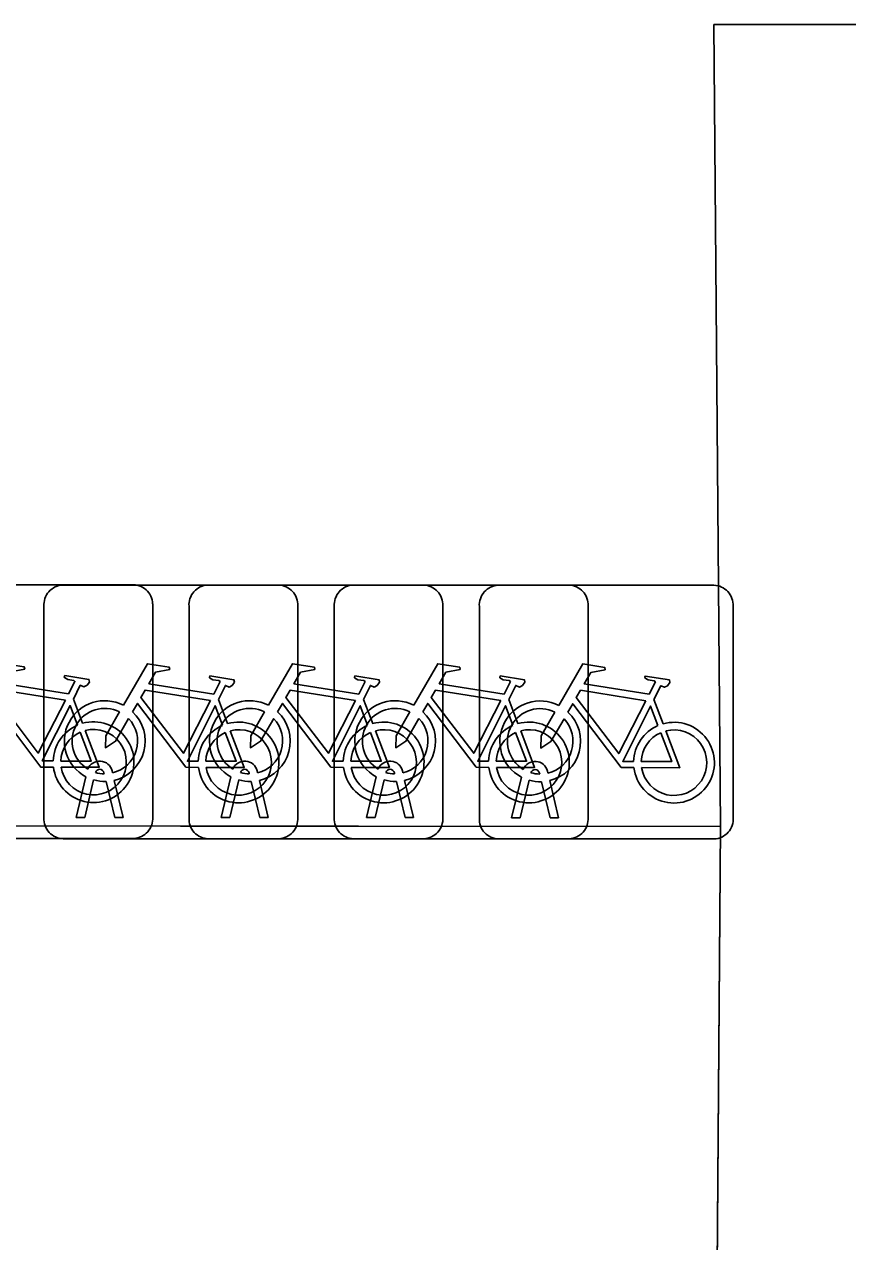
# Model space of a CAD drawing. Extents: x 160732 to 162107, y 387428 to 388479.
# Drawn here: x 160977.697 to 160980.938, y 388316.037 to 388320.832 of the extents above; entities that cross this region are included whole.
import ezdxf

# ---------------------------------------------------------------- set-up
doc = ezdxf.new("R2010")
doc.units = 0
for name, color, linetype in [('IMGEO_Fietsenrek', 7, 'Continuous'), ('IMGEO_Groenvoorziening', 7, 'Continuous'), ('IMGEO_Loofbos', 7, 'Continuous'), ('IMGEO_Voetpad_open', 7, 'Continuous')]:
    doc.layers.add(name, color=color, linetype=linetype)

msp = doc.modelspace()

# ---------------------------------------------------------------- linework, layer by layer
at = {"layer": 'IMGEO_Fietsenrek'}
for p, q in [((160977.2779, 388318.6245), (160978.1188, 388318.6245)), ((160978.1188, 388318.6245), (160977.2779, 388318.6245)), ((160977.8489, 388318.6235), (160978.6898, 388318.6235)), ((160978.6898, 388318.6235), (160977.8489, 388318.6235)), ((160978.4199, 388318.6235), (160979.2608, 388318.6235)), ((160979.2608, 388318.6235), (160978.4199, 388318.6235)), ((160978.9919, 388318.6235), (160979.8328, 388318.6235)), ((160979.8328, 388318.6235), (160978.9919, 388318.6235)), ((160979.5629, 388318.6225), (160980.4038, 388318.6225)), ((160980.4038, 388318.6225), (160979.5629, 388318.6225)), ((160977.7745, 388317.6989), (160977.7745, 388318.5398)), ((160977.7745, 388318.5398), (160977.7745, 388317.6989)), ((160978.2025, 388318.5501), (160978.2025, 388317.7092)), ((160978.2025, 388317.7092), (160978.2025, 388318.5501)), ((160978.3455, 388317.6989), (160978.3455, 388318.5398)), ((160978.3455, 388318.5398), (160978.3455, 388317.6989)), ((160978.7735, 388318.5491), (160978.7735, 388317.7082)), ((160978.7735, 388317.7082), (160978.7735, 388318.5491)), ((160978.9175, 388317.6989), (160978.9175, 388318.5398)), ((160978.9175, 388318.5398), (160978.9175, 388317.6989)), ((160979.3445, 388318.5491), (160979.3445, 388317.7082)), ((160979.3445, 388317.7082), (160979.3445, 388318.5491)), ((160979.4885, 388317.6979), (160979.4885, 388318.5388)), ((160979.4885, 388318.5388), (160979.4885, 388317.6979)), ((160979.9165, 388318.5491), (160979.9165, 388317.7082)), ((160979.9165, 388317.7082), (160979.9165, 388318.5491)), ((160980.4875, 388318.5481), (160980.4875, 388317.7072)), ((160980.4875, 388317.7072), (160980.4875, 388318.5481)), ((160977.8902, 388318.1742), (160977.9265, 388318.079)), ((160978.4612, 388318.1732), (160978.4975, 388318.078)), ((160979.0322, 388318.1732), (160979.0685, 388318.078)), ((160979.6042, 388318.1732), (160979.6405, 388318.078)), ((160980.1752, 388318.1722), (160980.2115, 388318.077)), ((160977.9015, 388317.7083), (160977.9398, 388317.8683)), ((160977.9702, 388317.8561), (160977.9349, 388317.7083)), ((160978.0119, 388317.8799), (160978.0109, 388317.8842)), ((160978.053, 388317.7083), (160978.0191, 388317.85)), ((160978.0426, 388317.8914), (160978.0444, 388317.8835)), ((160978.0514, 388317.8543), (160978.0864, 388317.7083)), ((160978.4725, 388317.7083), (160978.5108, 388317.8683)), ((160978.5412, 388317.8561), (160978.5059, 388317.7083)), ((160978.5829, 388317.8799), (160978.5819, 388317.8842)), ((160978.624, 388317.7083), (160978.5901, 388317.85)), ((160978.6136, 388317.8914), (160978.6154, 388317.8835)), ((160978.6224, 388317.8543), (160978.6574, 388317.7083)), ((160979.0445, 388317.7083), (160979.0828, 388317.8683)), ((160979.1132, 388317.8561), (160979.0779, 388317.7083)), ((160979.1549, 388317.8799), (160979.1539, 388317.8842)), ((160979.196, 388317.7083), (160979.1621, 388317.85)), ((160979.1856, 388317.8914), (160979.1874, 388317.8835)), ((160979.1944, 388317.8543), (160979.2294, 388317.7083)), ((160979.6155, 388317.7073), (160979.6538, 388317.8673)), ((160979.6842, 388317.8551), (160979.6489, 388317.7073)), ((160979.7259, 388317.8789), (160979.7249, 388317.8832)), ((160979.767, 388317.7073), (160979.7331, 388317.849)), ((160979.7566, 388317.8904), (160979.7584, 388317.8825)), ((160979.7654, 388317.8533), (160979.8004, 388317.7073)), ((160977.9349, 388317.7083), (160977.9015, 388317.7083)), ((160978.0864, 388317.7083), (160978.053, 388317.7083)), ((160978.5059, 388317.7083), (160978.4725, 388317.7083)), ((160978.6574, 388317.7083), (160978.624, 388317.7083)), ((160979.0779, 388317.7083), (160979.0445, 388317.7083)), ((160979.2294, 388317.7083), (160979.196, 388317.7083)), ((160979.6489, 388317.7073), (160979.6155, 388317.7073)), ((160979.8004, 388317.7073), (160979.767, 388317.7073)), ((160978.1281, 388317.6255), (160977.2872, 388317.6255)), ((160977.2872, 388317.6255), (160978.1281, 388317.6255)), ((160978.6991, 388317.6245), (160977.8582, 388317.6245)), ((160977.8582, 388317.6245), (160978.6991, 388317.6245)), ((160979.2701, 388317.6245), (160978.4292, 388317.6245)), ((160978.4292, 388317.6245), (160979.2701, 388317.6245)), ((160979.8421, 388317.6245), (160979.0012, 388317.6245)), ((160979.0012, 388317.6245), (160979.8421, 388317.6245)), ((160980.4131, 388317.6235), (160979.5722, 388317.6235)), ((160979.5722, 388317.6235), (160980.4131, 388317.6235))]:
    msp.add_line(p, q, dxfattribs=at)
for points in [[(160977.5161, 388318.1512), (160977.6108, 388318.3147), (160977.697, 388318.3009), (160977.6987, 388318.2922), (160977.6426, 388318.2813), (160977.6164, 388318.236), (160977.8716, 388318.1952)], [(160978.0871, 388318.1502), (160978.1818, 388318.3137), (160978.268, 388318.2999), (160978.2697, 388318.2912), (160978.2136, 388318.2803), (160978.1874, 388318.235), (160978.4426, 388318.1942)], [(160978.6581, 388318.1502), (160978.7528, 388318.3137), (160978.839, 388318.2999), (160978.8407, 388318.2912), (160978.7846, 388318.2803), (160978.7584, 388318.235), (160979.0136, 388318.1942)], [(160979.2301, 388318.1502), (160979.3248, 388318.3137), (160979.411, 388318.2999), (160979.4127, 388318.2912), (160979.3566, 388318.2803), (160979.3304, 388318.235), (160979.5856, 388318.1942)], [(160979.8011, 388318.1492), (160979.8958, 388318.3127), (160979.982, 388318.2989), (160979.9837, 388318.2902), (160979.9276, 388318.2793), (160979.9014, 388318.234), (160980.1566, 388318.1932)], [(160977.8716, 388318.1952), (160977.8966, 388318.244), (160977.8915, 388318.248), (160977.8683, 388318.2517), (160977.8556, 388318.2592), (160977.8546, 388318.2623), (160977.8568, 388318.2669), (160977.9516, 388318.2518), (160977.9539, 388318.2415), (160977.9445, 388318.2291), (160977.9321, 388318.2227), (160977.9176, 388318.2289), (160977.8902, 388318.1742)], [(160978.4426, 388318.1942), (160978.4676, 388318.243), (160978.4625, 388318.247), (160978.4393, 388318.2507), (160978.4266, 388318.2582), (160978.4256, 388318.2613), (160978.4278, 388318.2659), (160978.5226, 388318.2508), (160978.5249, 388318.2405), (160978.5155, 388318.2281), (160978.5031, 388318.2217), (160978.4886, 388318.2279), (160978.4612, 388318.1732)], [(160979.0136, 388318.1942), (160979.0386, 388318.243), (160979.0335, 388318.247), (160979.0103, 388318.2507), (160978.9976, 388318.2582), (160978.9966, 388318.2613), (160978.9988, 388318.2659), (160979.0936, 388318.2508), (160979.0959, 388318.2405), (160979.0865, 388318.2281), (160979.0741, 388318.2217), (160979.0596, 388318.2279), (160979.0322, 388318.1732)], [(160979.5856, 388318.1942), (160979.6106, 388318.243), (160979.6055, 388318.247), (160979.5823, 388318.2507), (160979.5696, 388318.2582), (160979.5686, 388318.2613), (160979.5708, 388318.2659), (160979.6656, 388318.2508), (160979.6679, 388318.2405), (160979.6585, 388318.2281), (160979.6461, 388318.2217), (160979.6316, 388318.2279), (160979.6042, 388318.1732)], [(160980.1566, 388318.1932), (160980.1816, 388318.242), (160980.1765, 388318.246), (160980.1533, 388318.2497), (160980.1406, 388318.2572), (160980.1396, 388318.2603), (160980.1418, 388318.2649), (160980.2366, 388318.2498), (160980.2389, 388318.2395), (160980.2295, 388318.2271), (160980.2171, 388318.2207), (160980.2026, 388318.2269), (160980.1752, 388318.1722)], [(160977.8587, 388318.17), (160977.6019, 388318.211), (160977.5852, 388318.1822), (160977.7522, 388317.9619), (160977.8587, 388318.17)], [(160978.4297, 388318.169), (160978.1729, 388318.21), (160978.1562, 388318.1812), (160978.3232, 388317.9609), (160978.4297, 388318.169)], [(160979.0007, 388318.169), (160978.7439, 388318.21), (160978.7272, 388318.1812), (160978.8942, 388317.9609), (160979.0007, 388318.169)], [(160979.5727, 388318.169), (160979.3159, 388318.21), (160979.2992, 388318.1812), (160979.4662, 388317.9609), (160979.5727, 388318.169)], [(160980.1437, 388318.168), (160979.8869, 388318.209), (160979.8702, 388318.1802), (160980.0372, 388317.9599), (160980.1437, 388318.168)], [(160977.8118, 388317.9065), (160977.7621, 388317.9066), (160977.5714, 388318.1583), (160977.5524, 388318.1255)], [(160977.9067, 388318.072), (160977.8774, 388318.1488), (160977.768, 388317.9307), (160977.8107, 388317.9306)], [(160978.3828, 388317.9055), (160978.3331, 388317.9056), (160978.1424, 388318.1573), (160978.1234, 388318.1245)], [(160978.4777, 388318.071), (160978.4484, 388318.1478), (160978.339, 388317.9297), (160978.3817, 388317.9296)], [(160978.9538, 388317.9055), (160978.9041, 388317.9056), (160978.7134, 388318.1573), (160978.6944, 388318.1245)], [(160979.0487, 388318.071), (160979.0194, 388318.1478), (160978.91, 388317.9297), (160978.9527, 388317.9296)], [(160979.5258, 388317.9055), (160979.4761, 388317.9056), (160979.2854, 388318.1573), (160979.2664, 388318.1245)], [(160979.6207, 388318.071), (160979.5914, 388318.1478), (160979.482, 388317.9297), (160979.5247, 388317.9296)], [(160980.0968, 388317.9045), (160980.0471, 388317.9046), (160979.8564, 388318.1563), (160979.8374, 388318.1235)], [(160980.1917, 388318.07), (160980.1624, 388318.1468), (160980.053, 388317.9287), (160980.0957, 388317.9286)], [(160978.1078, 388318.0977), (160978.0562, 388318.0085), (160978.0163, 388317.9825), (160978.0175, 388318.03), (160978.072, 388318.1242)], [(160978.6788, 388318.0977), (160978.6272, 388318.0085), (160978.5873, 388317.9825), (160978.5885, 388318.03), (160978.643, 388318.1242)], [(160979.2508, 388318.0977), (160979.1992, 388318.0085), (160979.1593, 388317.9825), (160979.1605, 388318.03), (160979.215, 388318.1242)], [(160979.8218, 388318.0967), (160979.7702, 388318.0075), (160979.7303, 388317.9815), (160979.7315, 388318.029), (160979.786, 388318.1232)], [(160977.8407, 388317.9305), (160977.9606, 388317.9303), (160977.9174, 388318.0439)], [(160977.9372, 388318.0508), (160977.9922, 388317.9062), (160977.8421, 388317.9065)], [(160978.4117, 388317.9295), (160978.5316, 388317.9293), (160978.4884, 388318.0429)], [(160978.5082, 388318.0498), (160978.5632, 388317.9052), (160978.4131, 388317.9055)], [(160978.9827, 388317.9295), (160979.1026, 388317.9293), (160979.0594, 388318.0429)], [(160979.0792, 388318.0498), (160979.1342, 388317.9052), (160978.9841, 388317.9055)], [(160979.5547, 388317.9295), (160979.6746, 388317.9293), (160979.6314, 388318.0429)], [(160979.6512, 388318.0498), (160979.7062, 388317.9052), (160979.5561, 388317.9055)], [(160980.1257, 388317.9285), (160980.2456, 388317.9283), (160980.2024, 388318.0419)], [(160980.2222, 388318.0488), (160980.2772, 388317.9042), (160980.1271, 388317.9045)]]:
    msp.add_lwpolyline(points, dxfattribs=at)
for centre, radius, start, end in [((160977.8522, 388318.5456), 0.0779, 92.4484, 184.2845), ((160977.8522, 388318.5456), 0.0779, 92.4484, 184.2845), ((160978.1246, 388318.5468), 0.0779, 2.4484, 94.2845), ((160978.1246, 388318.5468), 0.0779, 2.4484, 94.2845), ((160978.4232, 388318.5456), 0.0779, 92.4484, 184.2845), ((160978.4232, 388318.5456), 0.0779, 92.4484, 184.2845), ((160978.6956, 388318.5458), 0.0779, 2.4484, 94.2845), ((160978.6956, 388318.5458), 0.0779, 2.4484, 94.2845), ((160978.9952, 388318.5456), 0.0779, 92.4484, 184.2845), ((160978.9952, 388318.5456), 0.0779, 92.4484, 184.2845), ((160979.2666, 388318.5458), 0.0779, 2.4484, 94.2845), ((160979.2666, 388318.5458), 0.0779, 2.4484, 94.2845), ((160979.5662, 388318.5446), 0.0779, 92.4484, 184.2845), ((160979.5662, 388318.5446), 0.0779, 92.4484, 184.2845), ((160979.8386, 388318.5458), 0.0779, 2.4484, 94.2845), ((160979.8386, 388318.5458), 0.0779, 2.4484, 94.2845), ((160980.4096, 388318.5448), 0.0779, 2.4484, 94.2845), ((160980.4096, 388318.5448), 0.0779, 2.4484, 94.2845), ((160978.0141, 388318.0089), 0.159, 62.6766, 242.1369), ((160978.0141, 388318.0089), 0.129, 63.3192, 238.903), ((160978.5851, 388318.0089), 0.159, 62.6766, 242.1369), ((160978.5851, 388318.0089), 0.129, 63.3192, 238.903), ((160979.1571, 388318.0089), 0.159, 62.6766, 242.1369), ((160979.1571, 388318.0089), 0.129, 63.3192, 238.903), ((160979.7281, 388318.0079), 0.159, 62.6766, 242.1369), ((160979.7281, 388318.0079), 0.129, 63.3192, 238.903), ((160978.0141, 388318.0089), 0.129, 283.6043, 43.4302), ((160978.0141, 388318.0089), 0.159, 283.5766, 46.6042), ((160978.5851, 388318.0089), 0.129, 283.6043, 43.4302), ((160978.5851, 388318.0089), 0.159, 283.5766, 46.6042), ((160979.1571, 388318.0089), 0.129, 283.6043, 43.4302), ((160979.1571, 388318.0089), 0.159, 283.5766, 46.6042), ((160979.7281, 388318.0079), 0.129, 283.6043, 43.4302), ((160979.7281, 388318.0079), 0.159, 283.5766, 46.6042), ((160977.9697, 388317.9259), 0.159, 113.3408, 178.3217), ((160977.9697, 388317.9259), 0.159, 187.0065, 105.7708), ((160977.9697, 388317.9259), 0.129, 113.923, 177.9556), ((160977.9697, 388317.9259), 0.129, 188.6715, 104.5883), ((160978.5407, 388317.9249), 0.159, 113.3408, 178.3217), ((160978.5407, 388317.9249), 0.159, 187.0065, 105.7708), ((160978.5407, 388317.9249), 0.129, 113.923, 177.9556), ((160978.5407, 388317.9249), 0.129, 188.6715, 104.5883), ((160979.1117, 388317.9249), 0.159, 113.3408, 178.3217), ((160979.1117, 388317.9249), 0.159, 187.0065, 105.7708), ((160979.1117, 388317.9249), 0.129, 113.923, 177.9556), ((160979.1117, 388317.9249), 0.129, 188.6715, 104.5883), ((160979.6837, 388317.9249), 0.159, 113.3408, 178.3217), ((160979.6837, 388317.9249), 0.159, 187.0065, 105.7708), ((160979.6837, 388317.9249), 0.129, 113.923, 177.9556), ((160979.6837, 388317.9249), 0.129, 188.6715, 104.5883), ((160980.2547, 388317.9239), 0.159, 113.3408, 178.3217), ((160980.2547, 388317.9239), 0.159, 187.0065, 105.7708), ((160980.2547, 388317.9239), 0.129, 113.923, 177.9556), ((160980.2547, 388317.9239), 0.129, 188.6715, 104.5883), ((160977.9939, 388317.8803), 0.0499, 12.8025, 158.6934), ((160977.9939, 388317.8803), 0.0174, 12.8025, 163.4502), ((160978.5649, 388317.8803), 0.0499, 12.8025, 158.6934), ((160978.5649, 388317.8803), 0.0174, 12.8025, 163.4502), ((160979.1369, 388317.8803), 0.0499, 12.8025, 158.6934), ((160979.1369, 388317.8803), 0.0174, 12.8025, 163.4502), ((160979.7079, 388317.8793), 0.0499, 12.8025, 158.6934), ((160979.7079, 388317.8793), 0.0174, 12.8025, 163.4502), ((160978.0141, 388318.0089), 0.159, 253.9967, 271.7867), ((160978.0141, 388318.0089), 0.129, 253.415, 269.0204), ((160978.5851, 388318.0089), 0.159, 253.9967, 271.7867), ((160978.5851, 388318.0089), 0.129, 253.415, 269.0204), ((160979.1571, 388318.0089), 0.159, 253.9967, 271.7867), ((160979.1571, 388318.0089), 0.129, 253.415, 269.0204), ((160979.7281, 388318.0079), 0.159, 253.9967, 271.7867), ((160979.7281, 388318.0079), 0.129, 253.415, 269.0204), ((160978.1248, 388317.7034), 0.0779, 272.4484, 4.2845), ((160978.1248, 388317.7034), 0.0779, 272.4484, 4.2845), ((160978.6958, 388317.7024), 0.0779, 272.4484, 4.2845), ((160978.6958, 388317.7024), 0.0779, 272.4484, 4.2845), ((160979.2668, 388317.7024), 0.0779, 272.4484, 4.2845), ((160979.2668, 388317.7024), 0.0779, 272.4484, 4.2845), ((160979.8388, 388317.7024), 0.0779, 272.4484, 4.2845), ((160979.8388, 388317.7024), 0.0779, 272.4484, 4.2845), ((160980.4098, 388317.7014), 0.0779, 272.4484, 4.2845), ((160980.4098, 388317.7014), 0.0779, 272.4484, 4.2845), ((160977.8524, 388317.7022), 0.0779, 182.4484, 274.2845), ((160977.8524, 388317.7022), 0.0779, 182.4484, 274.2845), ((160978.4234, 388317.7022), 0.0779, 182.4484, 274.2845), ((160978.4234, 388317.7022), 0.0779, 182.4484, 274.2845), ((160978.9954, 388317.7022), 0.0779, 182.4484, 274.2845), ((160978.9954, 388317.7022), 0.0779, 182.4484, 274.2845), ((160979.5664, 388317.7012), 0.0779, 182.4484, 274.2845), ((160979.5664, 388317.7012), 0.0779, 182.4484, 274.2845)]:
    msp.add_arc(centre, radius, start, end, dxfattribs=at)
at = {"layer": 'IMGEO_Groenvoorziening'}
msp.add_lwpolyline([(160956.473, 388283.577), (160980.177, 388283.098), (160980.438, 388317.673), (160957.054, 388317.687), (160956.803, 388295.605)], close=True, dxfattribs=at)
at = {"layer": 'IMGEO_Loofbos'}
msp.add_lwpolyline([(161017.786, 388320.784), (161000, 388320.807), (160980.412, 388320.832), (160980.438, 388317.673), (160980.177, 388283.098), (160956.473, 388283.577), (160955.868, 388261.548), (160955.621, 388253.402), (160994.905, 388251.701), (161016.078, 388249.584)], dxfattribs=at)
at = {"layer": 'IMGEO_Voetpad_open'}
msp.add_lwpolyline([(160888.571, 388320.553), (160906.578, 388320.546), (160909.078, 388320.551), (160944.521, 388320.652), (160944.567, 388317.694), (160952.86, 388317.69), (160954.603, 388317.689), (160957.054, 388317.687), (160980.438, 388317.673), (160980.412, 388320.832), (161000, 388320.807), (161017.786, 388320.784)], dxfattribs=at)

doc.saveas('drawing.dxf')
